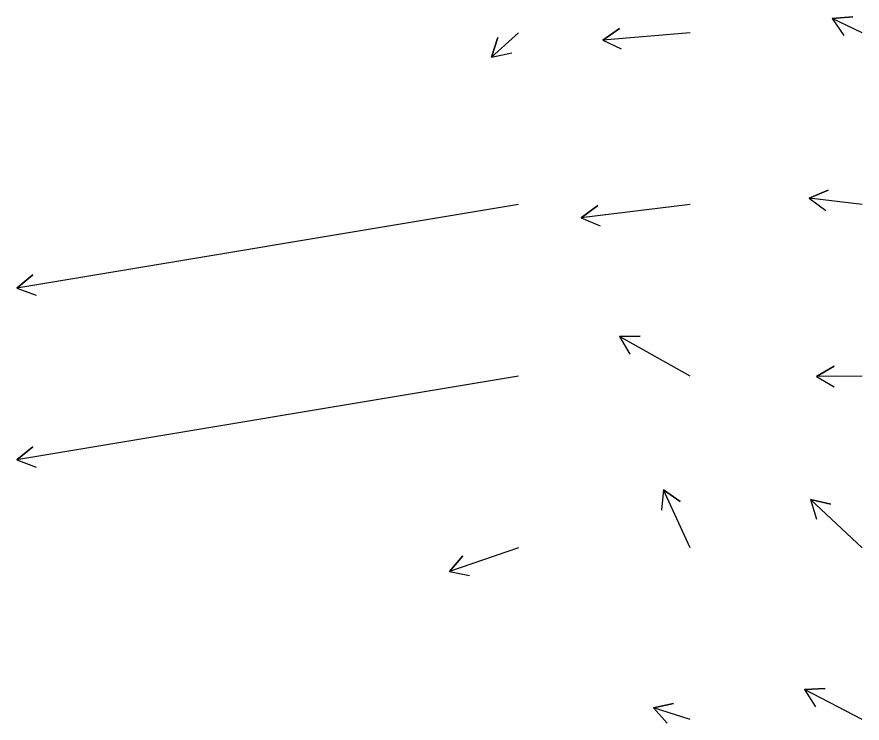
# Model space of a CAD drawing. Extents: x 954385 to 988206, y 1868364 to 1924553.
# Drawn here: x 957811.1 to 958057.1, y 1918117.9 to 1918323.6 of the extents above; entities that cross this region are included whole.
import ezdxf

# ---------------------------------------------------------------- set-up
doc = ezdxf.new("R2010")
doc.units = 0
doc.layers.add('26', color=7, linetype='Continuous')

msp = doc.modelspace()

# ---------------------------------------------------------------- linework, layer by layer
at = {"layer": '26'}
for points in [[(958057.13, 1918318.93), (958048.44, 1918323.1), (958054.42, 1918323.55), (958048.44, 1918323.1), (958051.83, 1918318.14)], [(957957.13, 1918318.93), (957949.29, 1918311.86), (957951.14, 1918317.57), (957949.29, 1918311.86), (957955.16, 1918313.11)], [(958007.13, 1918318.93), (957981.63, 1918316.8), (957986.56, 1918320.22), (957981.63, 1918316.8), (957987.05, 1918314.24)], [(958057.13, 1918268.93), (958041.75, 1918270.76), (958047.26, 1918273.12), (958041.75, 1918270.76), (958046.55, 1918267.16)], [(957957.13, 1918268.93), (957811.13, 1918244.6), (957815.77, 1918248.41), (957811.13, 1918244.6), (957816.75, 1918242.49)], [(958007.13, 1918268.93), (957975.37, 1918265.05), (957980.17, 1918268.65), (957975.37, 1918265.05), (957980.89, 1918262.7)], [(958007.13, 1918218.93), (957986.51, 1918230.54), (957992.51, 1918230.6), (957986.51, 1918230.54), (957989.57, 1918225.37)], [(958057.13, 1918218.93), (958043.84, 1918218.86), (958049.02, 1918221.88), (958043.84, 1918218.86), (958049.05, 1918215.88)], [(957957.13, 1918218.93), (957811.13, 1918194.6), (957815.77, 1918198.41), (957811.13, 1918194.6), (957816.75, 1918192.49)], [(958007.13, 1918168.93), (957999.31, 1918185.87), (958004.21, 1918182.41), (957999.31, 1918185.87), (957998.77, 1918179.9)], [(958057.13, 1918168.93), (958042.16, 1918183.03), (958048, 1918181.65), (958042.16, 1918183.03), (958043.88, 1918177.29)], [(957957.13, 1918168.93), (957937.02, 1918162.09), (957940.97, 1918166.61), (957937.02, 1918162.09), (957942.9, 1918160.93)], [(958057.13, 1918118.93), (958040.35, 1918127.71), (958046.35, 1918127.96), (958040.35, 1918127.71), (958043.56, 1918122.64)], [(958007.13, 1918118.93), (957996.38, 1918122.37), (958002.24, 1918123.64), (957996.38, 1918122.37), (958000.41, 1918117.93)]]:
    msp.add_lwpolyline(points, dxfattribs=at)

doc.saveas('drawing.dxf')
